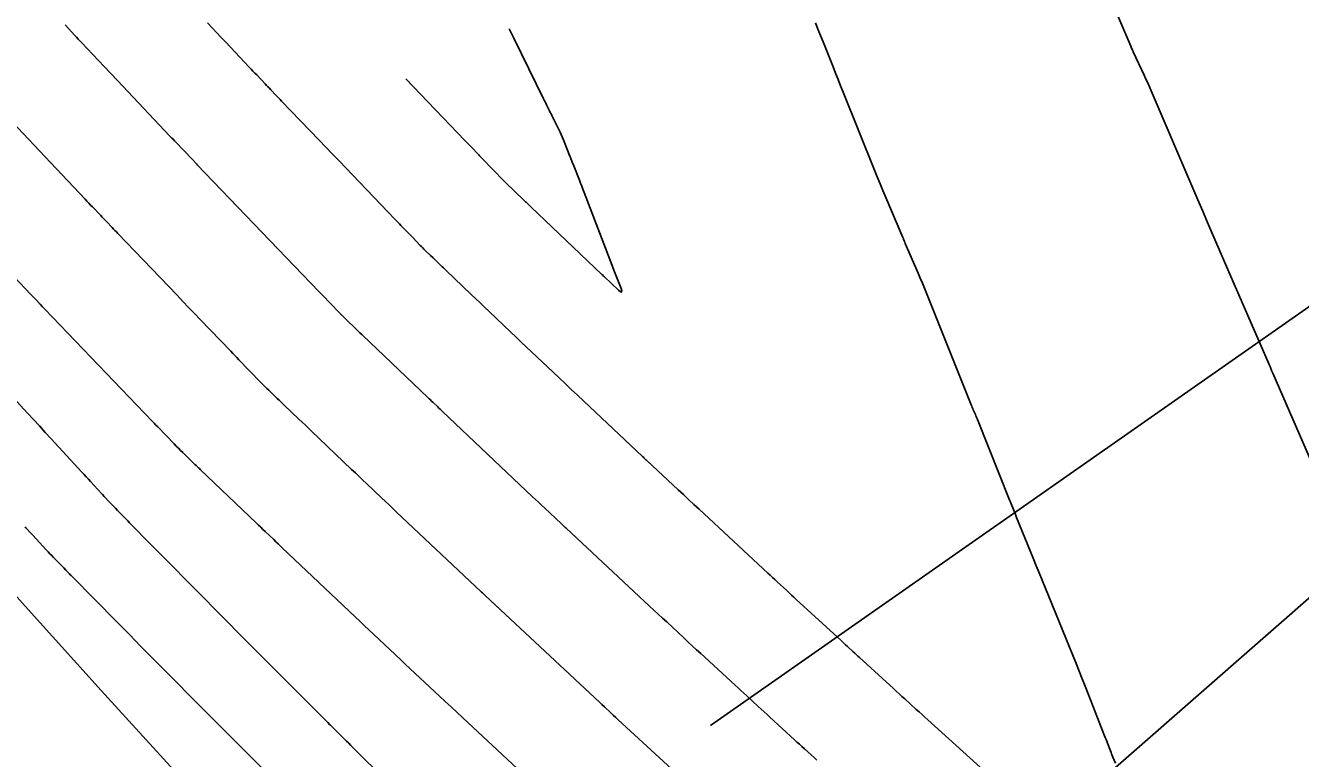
# Model space of a CAD drawing. Extents: x 954385 to 988206, y 1868364 to 1924553.
# Drawn here: x 955331.12 to 955379.55, y 1923367.67 to 1923395.5 of the extents above; entities that cross this region are included whole.
import ezdxf

# ---------------------------------------------------------------- set-up
doc = ezdxf.new("R2010")
doc.units = 0
for name, color, linetype in [('16', 7, 'Continuous'), ('24', 7, 'Continuous'), ('26', 7, 'Continuous'), ('6', 7, 'Continuous'), ('7', 7, 'Continuous'), ('Default', 7, 'Continuous')]:
    doc.layers.add(name, color=color, linetype=linetype)

msp = doc.modelspace()

# ---------------------------------------------------------------- linework, layer by layer
at = {"layer": '16'}
msp.add_lwpolyline([(955365.706, 1923336.689), (955361.259, 1923341.287), (955360.132, 1923342.45), (955356.674, 1923346.068), (955352.874, 1923350.126), (955426.056, 1923414.21), (955430.795, 1923411.699), (955435.492, 1923409.848), (955436.928, 1923409.181), (955442.352, 1923406.341), (955442.526, 1923406.226), (955444.325, 1923405.052), (955447.683, 1923402.905), (955453.109, 1923400.305), (955453.505, 1923400.232), (955460.769, 1923398.966)], dxfattribs=at)
at = {"layer": '24'}
msp.add_lwpolyline([(955366.184, 1923336.82), (955361.436, 1923341.447), (955360.274, 1923342.577), (955356.706, 1923346.097), (955352.783, 1923350.047), (955352.027, 1923350.8), (955347.343, 1923355.506), (955345.317, 1923357.558), (955342.835, 1923360.371), (955338.459, 1923365.35), (955338.335, 1923365.496), (955333.99, 1923370.256), (955331.215, 1923373.329), (955330.473, 1923374.156)], dxfattribs=at)
at = {"layer": '26'}
msp.add_lwpolyline([(955357.131, 1923368.928), (955399.549, 1923398.603), (955397.011, 1923393.166), (955399.549, 1923398.603), (955393.572, 1923398.082)], dxfattribs=at)
at = {"layer": '6'}
for points in [[(955349.497, 1923395.367), (955349.506, 1923395.35), (955349.68, 1923394.995), (955350.794, 1923392.719), (955350.823, 1923392.661), (955350.851, 1923392.603), (955350.88, 1923392.545), (955350.908, 1923392.488), (955351.023, 1923392.257), (955351.052, 1923392.199), (955351.08, 1923392.141), (955351.109, 1923392.084), (955351.138, 1923392.026), (955351.378, 1923391.544), (955351.421, 1923391.454), (955351.462, 1923391.364), (955351.501, 1923391.273), (955351.539, 1923391.181), (955351.725, 1923390.705), (955351.741, 1923390.665), (955351.756, 1923390.626), (955351.772, 1923390.586), (955351.788, 1923390.546), (955351.867, 1923390.349), (955351.898, 1923390.27), (955351.914, 1923390.23), (955352.158, 1923389.623), (955352.203, 1923389.508), (955352.248, 1923389.394), (955352.293, 1923389.279), (955352.337, 1923389.164), (955353.311, 1923386.617), (955353.363, 1923386.483), (955353.414, 1923386.348), (955353.466, 1923386.214), (955353.518, 1923386.08), (955353.738, 1923385.513), (955353.766, 1923385.42), (955353.76, 1923385.379), (955353.72, 1923385.389), (955353.645, 1923385.45), (955353.105, 1923385.958), (955353.075, 1923385.987), (955353.029, 1923386.03), (955353.014, 1923386.044), (955350.318, 1923388.61), (955350.271, 1923388.655), (955350.225, 1923388.699), (955350.132, 1923388.788), (955350.108, 1923388.81), (955350.085, 1923388.833), (955350.062, 1923388.855), (955350.039, 1923388.877), (955349.368, 1923389.521), (955349.314, 1923389.574), (955349.306, 1923389.581), (955349.299, 1923389.589), (955349.291, 1923389.597), (955349.283, 1923389.604), (955348.453, 1923390.464), (955348.367, 1923390.552), (955348.335, 1923390.586), (955348.027, 1923390.907), (955347.972, 1923390.964), (955347.917, 1923391.022), (955347.862, 1923391.079), (955347.807, 1923391.136), (955345.564, 1923393.471)], [(955347.371, 1923364.308), (955343.564, 1923368.076), (955343.479, 1923368.161), (955343.394, 1923368.245), (955343.308, 1923368.329), (955343.223, 1923368.414), (955342.74, 1923368.893), (955342.726, 1923368.907), (955342.712, 1923368.921), (955342.697, 1923368.935), (955342.683, 1923368.95), (955342.601, 1923369.033), (955342.572, 1923369.063), (955339.316, 1923372.328), (955339.188, 1923372.456), (955339.061, 1923372.584), (955338.933, 1923372.713), (955338.805, 1923372.841), (955338.294, 1923373.354), (955338.167, 1923373.483), (955338.039, 1923373.611), (955337.912, 1923373.74), (955337.785, 1923373.869), (955336.129, 1923375.546), (955336.03, 1923375.647), (955335.931, 1923375.747), (955335.832, 1923375.848), (955335.733, 1923375.948), (955335.276, 1923376.412), (955335.207, 1923376.482), (955335.138, 1923376.552), (955335.069, 1923376.622), (955335.001, 1923376.693), (955334.616, 1923377.086), (955334.532, 1923377.172), (955334.42, 1923377.287), (955334.392, 1923377.316), (955334.364, 1923377.345), (955334.336, 1923377.374), (955334.309, 1923377.404), (955334.112, 1923377.616), (955334.04, 1923377.694), (955334.004, 1923377.733), (955333.588, 1923378.182), (955333.507, 1923378.27), (955333.425, 1923378.358), (955333.344, 1923378.446), (955333.263, 1923378.534), (955332.09, 1923379.81), (955331.867, 1923380.052), (955331.645, 1923380.294), (955331.422, 1923380.536), (955331.199, 1923380.779), (955329.06, 1923383.105)]]:
    msp.add_lwpolyline(points, dxfattribs=at)
at = {"layer": '7'}
for points in [[(955371.649, 1923398.116), (955373.098, 1923394.72), (955373.12, 1923394.67), (955373.166, 1923394.561), (955373.171, 1923394.551), (955373.175, 1923394.541), (955373.187, 1923394.517), (955373.194, 1923394.502), (955373.605, 1923393.615), (955373.674, 1923393.466), (955373.741, 1923393.316), (955373.808, 1923393.165), (955373.873, 1923393.014), (955375.534, 1923389.14), (955375.683, 1923388.794), (955375.832, 1923388.448), (955375.981, 1923388.102), (955376.131, 1923387.756), (955377.029, 1923385.683), (955377.293, 1923385.073), (955377.3, 1923385.058), (955377.306, 1923385.043), (955377.321, 1923385.006), (955377.327, 1923384.991), (955377.33, 1923384.984), (955378.356, 1923382.633), (955378.368, 1923382.605), (955378.38, 1923382.576), (955378.392, 1923382.548), (955378.403, 1923382.52), (955378.449, 1923382.406), (955378.461, 1923382.378), (955378.473, 1923382.349), (955378.485, 1923382.321), (955378.497, 1923382.293), (955380.398, 1923377.932)], [(955361.175, 1923367.602), (955361.081, 1923367.688), (955360.703, 1923368.034), (955360.608, 1923368.121), (955360.514, 1923368.207), (955360.419, 1923368.294), (955360.325, 1923368.38), (955359.394, 1923369.235), (955359.283, 1923369.336), (955359.173, 1923369.437), (955359.063, 1923369.539), (955358.952, 1923369.64), (955358.511, 1923370.045), (955358.401, 1923370.147), (955358.291, 1923370.248), (955358.181, 1923370.349), (955358.071, 1923370.451), (955356.768, 1923371.65), (955356.605, 1923371.8), (955356.443, 1923371.95), (955356.281, 1923372.1), (955356.119, 1923372.251), (955355.472, 1923372.853), (955355.31, 1923373.003), (955355.148, 1923373.154), (955354.987, 1923373.304), (955354.825, 1923373.455), (955351.652, 1923376.414), (955351.637, 1923376.428), (955351.619, 1923376.445), (955351.608, 1923376.455), (955351.532, 1923376.525), (955351.518, 1923376.537), (955351.504, 1923376.55), (955351.49, 1923376.563), (955351.477, 1923376.576), (955350.829, 1923377.185), (955350.717, 1923377.291), (955350.604, 1923377.397), (955350.492, 1923377.503), (955350.379, 1923377.609), (955346.963, 1923380.838), (955346.916, 1923380.882), (955346.869, 1923380.926), (955346.822, 1923380.971), (955346.776, 1923381.015), (955346.588, 1923381.193), (955346.542, 1923381.238), (955346.495, 1923381.282), (955346.448, 1923381.327), (955346.401, 1923381.372), (955343.92, 1923383.739), (955343.888, 1923383.77), (955343.822, 1923383.833), (955343.128, 1923384.5), (955343.119, 1923384.508), (955343.111, 1923384.517), (955343.102, 1923384.525), (955343.094, 1923384.534), (955343.028, 1923384.602), (955342.382, 1923385.27), (955342.271, 1923385.385), (955342.161, 1923385.499), (955342.051, 1923385.614), (955341.941, 1923385.728), (955337.638, 1923390.215), (955337.625, 1923390.228), (955337.458, 1923390.405), (955336.817, 1923391.079), (955336.782, 1923391.116), (955336.747, 1923391.153), (955336.676, 1923391.227), (955336.641, 1923391.264), (955336.606, 1923391.301), (955334.607, 1923393.416), (955334.112, 1923393.939), (955333.249, 1923394.852), (955333.186, 1923394.919), (955333.123, 1923394.986), (955333.061, 1923395.053), (955332.998, 1923395.12), (955332.747, 1923395.387), (955332.622, 1923395.521)], [(955369.112, 1923365.766), (955365.388, 1923369.139), (955365.279, 1923369.238), (955365.17, 1923369.337), (955365.061, 1923369.435), (955364.952, 1923369.534), (955364.517, 1923369.929), (955364.408, 1923370.028), (955364.299, 1923370.127), (955364.19, 1923370.226), (955364.082, 1923370.325), (955362.792, 1923371.507), (955362.733, 1923371.56), (955362.675, 1923371.614), (955362.617, 1923371.667), (955362.559, 1923371.721), (955362.326, 1923371.934), (955362.268, 1923371.988), (955362.21, 1923372.041), (955362.151, 1923372.094), (955362.093, 1923372.148), (955360.393, 1923373.71), (955360.303, 1923373.793), (955360.213, 1923373.876), (955360.122, 1923373.959), (955360.032, 1923374.043), (955359.67, 1923374.376), (955359.58, 1923374.459), (955359.489, 1923374.542), (955359.399, 1923374.626), (955359.309, 1923374.709), (955356.705, 1923377.131), (955356.505, 1923377.317), (955356.305, 1923377.503), (955356.105, 1923377.689), (955355.905, 1923377.875), (955354.729, 1923378.972), (955354.707, 1923378.993), (955354.685, 1923379.014), (955354.632, 1923379.064), (955354.62, 1923379.076), (955354.607, 1923379.088), (955354.576, 1923379.117), (955354.557, 1923379.134), (955352.322, 1923381.237), (955352.085, 1923381.461), (955351.847, 1923381.685), (955351.61, 1923381.909), (955351.373, 1923382.133), (955350.342, 1923383.107), (955350.146, 1923383.292), (955349.95, 1923383.478), (955349.754, 1923383.664), (955349.558, 1923383.851), (955348.731, 1923384.638), (955348.557, 1923384.803), (955348.383, 1923384.969), (955348.21, 1923385.134), (955348.036, 1923385.3), (955347.094, 1923386.199), (955347.044, 1923386.246), (955346.995, 1923386.294), (955346.945, 1923386.341), (955346.896, 1923386.388), (955346.698, 1923386.578), (955346.6, 1923386.673), (955346.501, 1923386.768), (955346.303, 1923386.958), (955346.254, 1923387.005), (955346.205, 1923387.054), (955346.157, 1923387.102), (955346.109, 1923387.151), (955345.801, 1923387.47), (955345.628, 1923387.649), (955345.38, 1923387.906), (955345.319, 1923387.969), (955345.258, 1923388.031), (955345.198, 1923388.094), (955345.138, 1923388.157), (955343.284, 1923390.09), (955343.03, 1923390.355), (955342.776, 1923390.619), (955342.522, 1923390.884), (955342.267, 1923391.149), (955340.845, 1923392.63), (955340.793, 1923392.684), (955340.741, 1923392.738), (955340.69, 1923392.792), (955340.638, 1923392.846), (955340.432, 1923393.061), (955340.38, 1923393.115), (955340.328, 1923393.17), (955340.277, 1923393.224), (955340.226, 1923393.278), (955339.9, 1923393.62), (955339.829, 1923393.695), (955339.758, 1923393.771), (955339.686, 1923393.846), (955339.615, 1923393.921), (955338.722, 1923394.865), (955338.549, 1923395.048), (955338.377, 1923395.23), (955338.204, 1923395.413), (955338.032, 1923395.595)], [(955361.118, 1923395.601), (955361.216, 1923395.363), (955361.314, 1923395.124), (955361.41, 1923394.885), (955361.791, 1923393.926), (955361.887, 1923393.687), (955361.982, 1923393.447), (955362.078, 1923393.208), (955362.175, 1923392.969), (955363.367, 1923390.009), (955363.472, 1923389.749), (955363.579, 1923389.489), (955363.687, 1923389.23), (955363.797, 1923388.972), (955364.444, 1923387.455), (955364.451, 1923387.439), (955364.457, 1923387.422), (955364.464, 1923387.406), (955364.47, 1923387.389), (955364.501, 1923387.303), (955364.506, 1923387.29), (955364.512, 1923387.277), (955364.534, 1923387.226), (955365.021, 1923386.101), (955365.103, 1923385.911), (955365.183, 1923385.721), (955365.262, 1923385.53), (955365.339, 1923385.338), (955367.04, 1923381.091), (955367.059, 1923381.045), (955367.078, 1923380.999), (955367.097, 1923380.953), (955367.117, 1923380.907), (955367.196, 1923380.724), (955367.216, 1923380.678), (955367.235, 1923380.632), (955367.254, 1923380.586), (955367.273, 1923380.54), (955368.509, 1923377.453), (955368.514, 1923377.44), (955368.526, 1923377.413), (955368.531, 1923377.399), (955368.67, 1923377.056), (955368.717, 1923376.939), (955368.764, 1923376.822), (955369.392, 1923375.269), (955369.504, 1923374.99), (955369.617, 1923374.712), (955369.73, 1923374.434), (955369.844, 1923374.156), (955371.026, 1923371.271), (955371.143, 1923370.984), (955371.258, 1923370.697), (955371.372, 1923370.409), (955371.485, 1923370.121), (955372.105, 1923368.528), (955372.132, 1923368.46), (955372.158, 1923368.391), (955372.185, 1923368.322), (955372.211, 1923368.253), (955372.324, 1923367.96), (955372.348, 1923367.901), (955372.371, 1923367.841), (955372.394, 1923367.782), (955372.418, 1923367.723), (955372.514, 1923367.486)], [(955356.129, 1923366.841), (955353.63, 1923369.142), (955353.583, 1923369.185), (955353.537, 1923369.228), (955353.443, 1923369.314), (955353.42, 1923369.336), (955353.396, 1923369.357), (955353.373, 1923369.379), (955353.35, 1923369.401), (955353.108, 1923369.626), (955353.012, 1923369.716), (955352.916, 1923369.805), (955348.585, 1923373.843), (955348.574, 1923373.854), (955348.55, 1923373.877), (955348.471, 1923373.953), (955348.443, 1923373.98), (955348.414, 1923374.007), (955345.214, 1923377.027), (955345.071, 1923377.162), (955344.928, 1923377.297), (955344.786, 1923377.431), (955344.644, 1923377.566), (955344.074, 1923378.105), (955343.932, 1923378.239), (955343.789, 1923378.374), (955343.647, 1923378.509), (955343.505, 1923378.645), (955341.967, 1923380.112), (955341.851, 1923380.222), (955341.736, 1923380.332), (955341.621, 1923380.443), (955341.505, 1923380.553), (955340.944, 1923381.089), (955340.879, 1923381.152), (955340.813, 1923381.215), (955340.747, 1923381.278), (955340.682, 1923381.341), (955340.355, 1923381.655), (955340.288, 1923381.72), (955340.22, 1923381.785), (955340.086, 1923381.916), (955340.052, 1923381.948), (955340.019, 1923381.981), (955339.986, 1923382.015), (955339.953, 1923382.048), (955339.726, 1923382.283), (955339.643, 1923382.37), (955339.601, 1923382.413), (955339.22, 1923382.808), (955339.142, 1923382.888), (955339.065, 1923382.969), (955338.988, 1923383.049), (955338.911, 1923383.13), (955337.751, 1923384.34), (955337.532, 1923384.569), (955337.313, 1923384.797), (955337.094, 1923385.026), (955336.875, 1923385.254), (955334.622, 1923387.603), (955334.569, 1923387.659), (955334.515, 1923387.715), (955334.461, 1923387.772), (955334.407, 1923387.828), (955334.192, 1923388.054), (955334.138, 1923388.11), (955334.085, 1923388.167), (955334.031, 1923388.223), (955333.977, 1923388.28), (955333.663, 1923388.609), (955333.592, 1923388.683), (955333.522, 1923388.756), (955333.452, 1923388.83), (955333.382, 1923388.904), (955332.066, 1923390.298), (955331.859, 1923390.518), (955331.651, 1923390.737), (955331.444, 1923390.957), (955331.237, 1923391.177), (955330.408, 1923392.055)], [(955349.979, 1923367.112), (955347.723, 1923369.218), (955347.502, 1923369.424), (955347.282, 1923369.63), (955347.061, 1923369.836), (955346.84, 1923370.041), (955345.539, 1923371.254), (955345.528, 1923371.265), (955345.516, 1923371.276), (955345.505, 1923371.287), (955345.493, 1923371.298), (955345.424, 1923371.365), (955345.385, 1923371.403), (955345.368, 1923371.419), (955344.334, 1923372.395), (955344.16, 1923372.559), (955343.986, 1923372.724), (955343.812, 1923372.888), (955343.637, 1923373.053), (955340.873, 1923375.667), (955340.791, 1923375.745), (955340.709, 1923375.823), (955340.627, 1923375.901), (955340.545, 1923375.978), (955340.218, 1923376.29), (955340.137, 1923376.368), (955340.055, 1923376.446), (955339.973, 1923376.524), (955339.892, 1923376.602), (955337.756, 1923378.643), (955337.722, 1923378.675), (955337.689, 1923378.708), (955337.604, 1923378.789), (955337.554, 1923378.837), (955337.091, 1923379.285), (955337.008, 1923379.365), (955336.927, 1923379.446), (955336.846, 1923379.528), (955336.765, 1923379.611), (955336.14, 1923380.259), (955336.072, 1923380.33), (955336.003, 1923380.401), (955335.969, 1923380.437), (955335.934, 1923380.472), (955331.857, 1923384.728), (955331.766, 1923384.823), (955331.675, 1923384.918), (955331.492, 1923385.109), (955331.447, 1923385.156), (955331.401, 1923385.204), (955331.356, 1923385.251), (955331.31, 1923385.299), (955330.48, 1923386.171)], [(955331.102, 1923376.459), (955331.132, 1923376.427), (955331.161, 1923376.395), (955331.308, 1923376.237), (955331.396, 1923376.142), (955331.909, 1923375.588), (955331.977, 1923375.516), (955332.044, 1923375.444), (955332.113, 1923375.373), (955332.182, 1923375.302), (955332.568, 1923374.907), (955332.652, 1923374.821), (955332.765, 1923374.706), (955332.793, 1923374.677), (955332.821, 1923374.648), (955332.849, 1923374.62), (955332.877, 1923374.591), (955334.598, 1923372.844), (955334.711, 1923372.73), (955334.824, 1923372.615), (955334.937, 1923372.5), (955335.05, 1923372.385), (955335.503, 1923371.927), (955335.616, 1923371.812), (955335.729, 1923371.697), (955335.843, 1923371.583), (955335.957, 1923371.469), (955338.265, 1923369.149), (955338.466, 1923368.947), (955338.668, 1923368.745), (955338.869, 1923368.542), (955339.07, 1923368.34), (955340.259, 1923367.149)]]:
    msp.add_lwpolyline(points, dxfattribs=at)
at = {"layer": 'Default'}
msp.add_arc((956111.568, 1924014.493), 954.93, 205.346268, 226.414195, dxfattribs=at)

doc.saveas('drawing.dxf')
